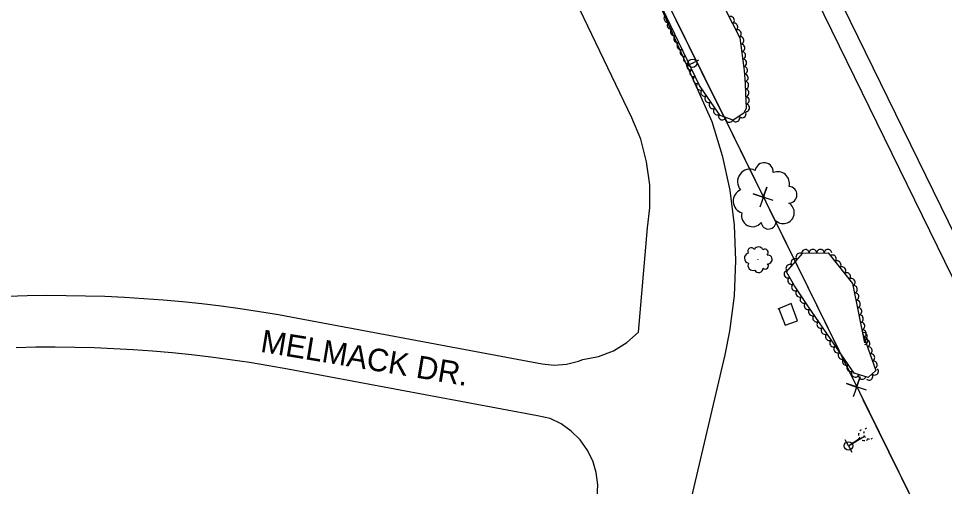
# Model space of a CAD drawing. Extents: x 1746719 to 1766531, y 631721 to 662391.
# Drawn here: x 1763435.4 to 1763928, y 634056.3 to 634305.1 of the extents above; entities that cross this region are included whole.
import ezdxf

# ---------------------------------------------------------------- set-up
doc = ezdxf.new("R2010")
doc.units = 0
for name, color, linetype in [('SURVEY - AERIAL SURVEY - Photo Control - Points - Elevations', 7, 'Continuous'), ('SURVEY - AERIAL SURVEY - Photo Control with Text', 7, 'Continuous'), ('SURVEY - CENTERLINE - Existing Roads - Development', 7, 'Continuous'), ('SURVEY - CENTERLINE - Existing Roads Curve Text', 7, 'Continuous'), ('SURVEY - CONTROL - Points - Numbers', 7, 'Continuous')]:
    doc.layers.add(name, color=color, linetype=linetype)

msp = doc.modelspace()

# ---------------------------------------------------------------- linework, layer by layer
at = {"layer": 'SURVEY - AERIAL SURVEY - Photo Control - Points - Elevations'}
for points in [[(1763021.68, 635785.45), (1763162.71, 635494.4), (1763322.79, 635171.93), (1763409.01, 634995.66), (1763533.5, 634734.93), (1763550.68, 634706.82), (1763569.17, 634679.56), (1763576.8, 634669.06), (1763621.03, 634611.29), (1763639.8, 634584.62), (1763657.35, 634557.11), (1763673.62, 634528.84), (1763683.42, 634510.24), (1763744.86, 634383.21), (1763804.27, 634250.31), (1763809.77, 634232.31), (1763813.73, 634213.9), (1763816.1, 634195.22), (1763816.89, 634176.41), (1763816.07, 634157.59), (1763813.68, 634138.91), (1763811.11, 634126.27), (1763784.4, 634012.32)], [(1763576.94, 634919.44), (1763627.2, 634816.77), (1763702.54, 634662.52), (1763786.44, 634491.58), (1763857.74, 634344.83), (1763942, 634172.55), (1764030.87, 633991.19), (1764114.97, 633819.92), (1764182.41, 633682.55), (1764210.63, 633624.92)], [(1763567.06, 634914.6), (1763617.31, 634811.94), (1763692.66, 634657.68), (1763776.56, 634486.76), (1763847.85, 634340.01), (1763932.12, 634167.71), (1764021, 633986.35), (1764105.09, 633815.07), (1764172.53, 633677.71), (1764180.93, 633660.56)], [(1763429.78, 634157.53), (1763440.11, 634157.81), (1763450.44, 634157.94), (1763460.77, 634157.92), (1763471.09, 634157.73), (1763481.43, 634157.42), (1763491.73, 634156.94), (1763502.04, 634156.31), (1763512.34, 634155.53), (1763522.64, 634154.59), (1763532.91, 634153.51), (1763543.17, 634152.28), (1763553.4, 634150.9), (1763563.6, 634149.36), (1763573.79, 634147.68), (1763583.96, 634145.84), (1763713.96, 634121.45), (1763720.45, 634120.83), (1763726.96, 634121.3), (1763733.29, 634122.85), (1763735.64, 634123.87), (1763743.97, 634125.34), (1763751.88, 634128.35), (1763759.08, 634132.78), (1763765.28, 634138.43), (1763769.93, 634193.74), (1763771.19, 634204.36), (1763771.17, 634216.72), (1763769.55, 634228.97), (1763766.39, 634240.9), (1763761.71, 634252.31), (1763710.86, 634358.33)], [(1763743.29, 634050.66), (1763743.56, 634057.2), (1763742.74, 634063.7), (1763740.85, 634069.96), (1763737.96, 634075.84), (1763734.15, 634081.17), (1763729.49, 634085.78), (1763724.15, 634089.56), (1763718.25, 634092.41), (1763711.56, 634093.84), (1763578.76, 634118.65), (1763568.54, 634120.48), (1763558.31, 634122.18), (1763548.04, 634123.71), (1763537.76, 634125.08), (1763527.45, 634126.29), (1763517.14, 634127.34), (1763506.79, 634128.24), (1763496.44, 634128.98), (1763486.07, 634129.57), (1763475.7, 634129.98), (1763465.33, 634130.24), (1763454.95, 634130.34), (1763444.57, 634130.3), (1763434.2, 634130.08)]]:
    msp.add_lwpolyline(points, dxfattribs=at)
at = {"layer": 'SURVEY - AERIAL SURVEY - Photo Control with Text'}
for points in [[(1763811.51, 634309.61), (1763819.18, 634294.73), (1763821.38, 634277.43), (1763821.88, 634270.38), (1763822.41, 634257.39), (1763821.33, 634254.83), (1763815.56, 634251.09), (1763808.65, 634253.45), (1763803.8, 634260.4), (1763797.63, 634269.55), (1763775.94, 634315.03)], [(1763884.35, 634138.06), (1763891.38, 634117.89), (1763887.36, 634114.28), (1763879.98, 634116.49), (1763869.58, 634131.4), (1763855.29, 634152.41), (1763848.13, 634162.99), (1763843.87, 634170.39), (1763852.68, 634180.37), (1763866.04, 634180.47), (1763879.09, 634164.23), (1763885.49, 634132.76)]]:
    msp.add_lwpolyline(points, dxfattribs=at)
for centre, radius in [((1763832.08, 634210.04), 0.203), ((1763828.7, 634177), 0.0821)]:
    msp.add_circle(centre, radius, dxfattribs=at)
for centre, radius, start, end in [((1763832.05, 634223.56), 4.86, 355.5064, 170.5067), ((1763824.49, 634218.37), 6.59, 65.2535, 221.092), ((1763839.26, 634217.38), 6.26, 345.3475, 112.1932), ((1763822.26, 634208), 6.63, 114.3577, 251.8819), ((1763845.11, 634211.38), 4.42, 270.0605, 87.3796), ((1763842.29, 634201.88), 5.81, 227.4418, 60.8615), ((1763825.83, 634200.23), 5.82, 165.3049, 322.0939), ((1763834.39, 634197.17), 4, 187.4211, 6.1667), ((1763825.27, 634181.25), 1.96, 34.2551, 209.2554), ((1763829.1, 634181.12), 2.53, 24.0962, 150.9418), ((1763824.2, 634177.71), 2.66, 104.0022, 259.8407), ((1763832.47, 634180.72), 1.79, 308.8091, 126.1283), ((1763833.98, 634177.01), 2.35, 266.1904, 99.6101), ((1763826.12, 634173.87), 2.68, 153.1064, 290.6306), ((1763832.68, 634173.53), 1.61, 226.1698, 44.9154), ((1763829.21, 634172.33), 2.35, 204.0536, 0.8425)]:
    msp.add_arc(centre, radius, start, end, dxfattribs=at)
for centre, major_axis in [((1763780.69, 634305.05), (-0.86, 1.81)), ((1763814.29, 634304.22), (0.92, -1.78)), ((1763782.41, 634301.44), (-0.86, 1.81)), ((1763816.12, 634300.67), (0.92, -1.78)), ((1763784.14, 634297.83), (-0.86, 1.81)), ((1763817.95, 634297.11), (0.92, -1.78)), ((1763785.86, 634294.22), (-0.86, 1.81)), ((1763787.58, 634290.61), (-0.86, 1.81)), ((1763819.34, 634293.42), (0.25, -1.98)), ((1763819.85, 634289.45), (0.25, -1.98)), ((1763789.3, 634287), (-0.86, 1.81)), ((1763820.36, 634285.48), (0.25, -1.98)), ((1763791.03, 634283.39), (-0.86, 1.81)), ((1763820.86, 634281.52), (0.25, -1.98)), ((1763792.75, 634279.78), (-0.86, 1.81)), ((1763794.47, 634276.17), (-0.86, 1.81)), ((1763821.37, 634277.55), (0.25, -1.98)), ((1763796.19, 634272.56), (-0.86, 1.81)), ((1763821.66, 634273.56), (0.14, -1.99)), ((1763798, 634269), (-1.12, 1.66)), ((1763800.24, 634265.69), (-1.12, 1.66)), ((1763821.92, 634269.57), (0.08, -2)), ((1763822.08, 634265.57), (0.08, -2)), ((1763802.47, 634262.37), (-1.12, 1.66)), ((1763822.24, 634261.57), (0.08, -2)), ((1763804.73, 634259.07), (-1.14, 1.64)), ((1763807.02, 634255.78), (-1.14, 1.64)), ((1763822.41, 634257.58), (0.08, -2)), ((1763809.73, 634253.08), (-1.89, 0.65)), ((1763813.52, 634251.79), (-1.89, 0.65)), ((1763817.11, 634252.09), (-1.68, -1.09)), ((1763820.47, 634254.27), (-1.68, -1.09)), ((1763850.9, 634178.36), (1.32, 1.5)), ((1763854, 634180.38), (2, 0.02)), ((1763858, 634180.41), (2, 0.02)), ((1763862, 634180.44), (2, 0.02)), ((1763866, 634180.47), (2, 0.02)), ((1763868.52, 634177.39), (1.25, -1.56)), ((1763845.61, 634172.36), (1.32, 1.5)), ((1763848.26, 634175.36), (1.32, 1.5)), ((1763871.02, 634174.27), (1.25, -1.56)), ((1763873.53, 634171.15), (1.25, -1.56)), ((1763844.55, 634169.2), (-1, 1.73)), ((1763876.03, 634168.03), (1.25, -1.56)), ((1763846.55, 634165.74), (-1, 1.73)), ((1763848.6, 634162.3), (-1.12, 1.66)), ((1763878.54, 634164.91), (1.25, -1.56)), ((1763850.84, 634158.99), (-1.12, 1.66)), ((1763879.71, 634161.17), (0.4, -1.96)), ((1763880.51, 634157.25), (0.4, -1.96)), ((1763853.08, 634155.68), (-1.12, 1.66)), ((1763855.32, 634152.36), (-1.12, 1.65)), ((1763881.3, 634153.33), (0.4, -1.96)), ((1763857.57, 634149.06), (-1.12, 1.65)), ((1763882.1, 634149.41), (0.4, -1.96)), ((1763859.82, 634145.75), (-1.12, 1.65)), ((1763862.07, 634142.44), (-1.12, 1.65)), ((1763882.9, 634145.49), (0.4, -1.96)), ((1763864.32, 634139.13), (-1.12, 1.65)), ((1763883.69, 634141.57), (0.4, -1.96)), ((1763884.49, 634137.65), (0.4, -1.96)), ((1763866.57, 634135.83), (-1.12, 1.65)), ((1763868.82, 634132.52), (-1.12, 1.65)), ((1763885.01, 634136.17), (0.66, -1.89)), ((1763885.29, 634133.73), (0.4, -1.96)), ((1763886.32, 634132.39), (0.66, -1.89)), ((1763871.1, 634129.23), (-1.14, 1.64)), ((1763887.64, 634128.61), (0.66, -1.89)), ((1763873.38, 634125.95), (-1.14, 1.64)), ((1763875.67, 634122.67), (-1.14, 1.64)), ((1763888.96, 634124.84), (0.66, -1.89)), ((1763877.96, 634119.38), (-1.14, 1.64)), ((1763890.28, 634121.06), (0.66, -1.89)), ((1763880.43, 634116.35), (-1.92, 0.57)), ((1763884.26, 634115.21), (-1.92, 0.57)), ((1763887.93, 634114.79), (-1.49, -1.34)), ((1763890.9, 634117.46), (-1.49, -1.34))]:
    msp.add_ellipse(centre, major_axis=major_axis, ratio=0.940188, start_param=0, end_param=3.141593, dxfattribs=at)
at = {"layer": 'SURVEY - CENTERLINE - Existing Roads - Development'}
for p, q in [((1763793.92, 634281.29), (1763797.23, 634283.06)), ((1763793.92, 634281.29), (1763790.62, 634279.52)), ((1763876.91, 634077.85), (1763875.12, 634081.15)), ((1763876.91, 634077.85), (1763885.47, 634083.03)), ((1763876.91, 634077.85), (1763882.9, 634082.08)), ((1763882.32, 634081.68), (1763882.9, 634082.08)), ((1763884.87, 634082.67), (1763885.47, 634083.03)), ((1763876.91, 634077.85), (1763878.69, 634074.55))]:
    msp.add_line(p, q, dxfattribs=at)
for centre in [(1763793.92, 634281.29), (1763876.91, 634077.85)]:
    msp.add_circle(centre, 2.25, dxfattribs=at)
for centre, major_axis, ratio, start_param, end_param in [((1763885.41, 634083.89), (-1.8, 2.55), 0.999313, 0, 0.255182), ((1763888.11, 634084.66), (-1.62, 2.67), 0.999928, 0.730907, 1.085951), ((1763888.11, 634084.66), (-1.62, 2.67), 0.999928, 0, 0.255182), ((1763885.41, 634083.89), (-1.8, 2.55), 0.999313, 0.730907, 1.085951), ((1763885.41, 634083.89), (-1.8, 2.55), 0.999313, 1.352995, 1.815775), ((1763885.41, 634083.89), (-1.8, 2.55), 0.999313, 2.156577, 2.588895), ((1763888.11, 634084.66), (-1.62, 2.67), 0.999928, 1.352995, 1.815775), ((1763885.41, 634083.89), (-1.8, 2.55), 0.999313, 2.883049, 3.125465), ((1763888.11, 634084.66), (-1.62, 2.67), 0.999928, 2.156577, 2.588895), ((1763888.11, 634084.66), (-1.62, 2.67), 0.999928, 2.883049, 3.125465)]:
    msp.add_ellipse(centre, major_axis=major_axis, ratio=ratio, start_param=start_param, end_param=end_param, dxfattribs=at)
at = {"layer": 'SURVEY - CENTERLINE - Existing Roads Curve Text'}
for points in [[(1763508.77, 634868.73), (1763520.75, 634845.87), (1763565.71, 634755.82), (1763603.49, 634683.47), (1763644.49, 634604.08), (1763659.64, 634574.81), (1763678.16, 634531.18), (1763710.08, 634457.23), (1763769.3, 634336.43), (1763810.78, 634252.62), (1763882.7, 634106.42), (1763935.12, 634000.2), (1764002.98, 633861.72), (1764062.82, 633739.38), (1764100.31, 633662.65), (1764130.81, 633600.06), (1764157.08, 633546.35)], [(1763785.15, 634304.4), (1763805.73, 634262.82)], [(1763805.73, 634262.82), (1763810.78, 634252.62), (1763827.83, 634217.97)], [(1763836.89, 634208.38), (1763826.22, 634211.94), (1763831.58, 634210.11), (1763833.4, 634215.47), (1763829.71, 634204.85)], [(1763834.93, 634203.52), (1763855.42, 634161.89)], [(1763855.42, 634161.89), (1763877.49, 634117.02)], [(1763839.89, 634150.77), (1763843.17, 634142.1), (1763849.78, 634144.43), (1763846.44, 634153.5), (1763839.3, 634150.66)], [(1763886.55, 634107.44), (1763875.88, 634110.99), (1763881.24, 634109.17), (1763883.06, 634114.52), (1763879.37, 634103.9)], [(1763884.6, 634102.58), (1763905.13, 634060.97)], [(1763905.13, 634060.97), (1763927.26, 634016.13)]]:
    msp.add_lwpolyline(points, dxfattribs=at)

# ---------------------------------------------------------------- texts
at = {"layer": 'SURVEY - CONTROL - Points - Numbers'}
msp.add_text('MELMACK DR.', height=12, rotation=350.5753, dxfattribs=at).set_placement((1763563.69, 634127.96))

doc.saveas('drawing.dxf')
